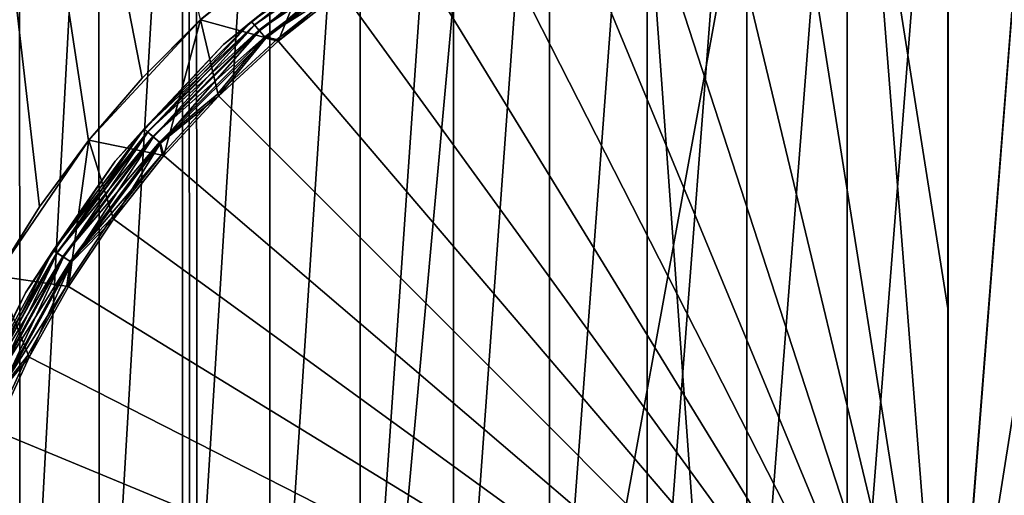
# Model space of a CAD drawing. Header units: millimetres. Extents: x -24 to 24, y 0 to 188.
# Tile 361 of 460: x -2.75 to 0.17, y 158.18 to 159.58. Entities that reach past the tile are written whole.
import ezdxf

# ---------------------------------------------------------------- set-up
doc = ezdxf.new("R2010")
doc.units = ezdxf.units.MM
doc.header["$LTSCALE"] = 58.620611
for name, color, linetype in [('132', 7, 'CONTINUOUS'), ('134', 7, 'CONTINUOUS'), ('135', 7, 'CONTINUOUS'), ('136', 7, 'CONTINUOUS'), ('137', 7, 'CONTINUOUS'), ('139', 7, 'CONTINUOUS'), ('141', 7, 'CONTINUOUS'), ('169', 7, 'CONTINUOUS'), ('173', 7, 'CONTINUOUS'), ('402', 7, 'CONTINUOUS'), ('75', 7, 'CONTINUOUS'), ('76', 7, 'CONTINUOUS')]:
    doc.layers.add(name, color=color, linetype=linetype)

msp = doc.modelspace()

# ---------------------------------------------------------------- linework, layer by layer
at = {"layer": '132', "color": 7, "linetype": 'CONTINUOUS'}
for points in [[(-1.8308, 159.8853, 23.55), (-2.2105, 159.5825, 23.55), (-1.9808, 159.5192, 23.55), (-1.8308, 159.8853, 23.55)], [(-1.7927, 159.6675, 23.55), (-1.8308, 159.8853, 23.55), (-1.9808, 159.5192, 23.55), (-1.7927, 159.6675, 23.55)], [(-2.2105, 159.5825, 23.55), (-2.5409, 159.2264, 23.55), (-2.3192, 159.1808, 23.55), (-2.2105, 159.5825, 23.55)], [(-2.1567, 159.3567, 23.55), (-2.2105, 159.5825, 23.55), (-2.3192, 159.1808, 23.55), (-2.1567, 159.3567, 23.55)], [(-1.9808, 159.5192, 23.55), (-2.2105, 159.5825, 23.55), (-2.1567, 159.3567, 23.55), (-1.9808, 159.5192, 23.55)], [(-2.5409, 159.2264, 23.55), (-2.8146, 158.825, 23.55), (-2.6005, 158.7936, 23.55), (-2.5409, 159.2264, 23.55)], [(-2.4675, 158.9927, 23.55), (-2.5409, 159.2264, 23.55), (-2.6005, 158.7936, 23.55), (-2.4675, 158.9927, 23.55)], [(-2.3192, 159.1808, 23.55), (-2.5409, 159.2264, 23.55), (-2.4675, 158.9927, 23.55), (-2.3192, 159.1808, 23.55)], [(-2.7176, 158.5847, 23.55), (-2.8146, 158.825, 23.55), (-2.8178, 158.3672, 23.55), (-2.7176, 158.5847, 23.55)], [(-2.6005, 158.7936, 23.55), (-2.8146, 158.825, 23.55), (-2.7176, 158.5847, 23.55), (-2.6005, 158.7936, 23.55)]]:
    msp.add_3dface(points, dxfattribs=at)
at = {"layer": '134', "color": 7, "linetype": 'CONTINUOUS'}
for points in [[(-2.2102, 159.5827, 24.1491), (-2.2105, 159.5825, 23.55), (-1.8308, 159.8853, 23.55), (-2.2102, 159.5827, 24.1491)], [(-2.3828, 159.4102, 24.1327), (-2.5409, 159.2264, 23.55), (-2.2105, 159.5825, 23.55), (-2.3828, 159.4102, 24.1327)], [(-2.2102, 159.5827, 24.1491), (-2.3828, 159.4102, 24.1327), (-2.2105, 159.5825, 23.55), (-2.2102, 159.5827, 24.1491)], [(-2.3828, 159.4102, 24.1327), (-2.5418, 159.2253, 24.1164), (-2.5409, 159.2264, 23.55), (-2.3828, 159.4102, 24.1327)], [(-2.6865, 159.029, 24.1007), (-2.8146, 158.825, 23.55), (-2.5409, 159.2264, 23.55), (-2.6865, 159.029, 24.1007)], [(-2.5418, 159.2253, 24.1164), (-2.6865, 159.029, 24.1007), (-2.5409, 159.2264, 23.55), (-2.5418, 159.2253, 24.1164)], [(-2.6865, 159.029, 24.1007), (-2.8159, 158.8227, 24.086), (-2.8146, 158.825, 23.55), (-2.6865, 159.029, 24.1007)]]:
    msp.add_3dface(points, dxfattribs=at)
at = {"layer": '135', "color": 7, "linetype": 'CONTINUOUS'}
for points in [[(0, 160.2562, 24.1559), (-0.2398, 160.2467, 24.1559), (0, 158.7288, 24.2265), (0, 160.2562, 24.1559)], [(-0.4781, 160.2185, 24.1559), (-0.7134, 160.1717, 24.1559), (0, 157.2, 24.25), (-0.4781, 160.2185, 24.1559)], [(-0.2398, 160.2467, 24.1559), (-0.4781, 160.2185, 24.1559), (0, 157.2, 24.25), (-0.2398, 160.2467, 24.1559)], [(0, 158.7288, 24.2265), (-0.2398, 160.2467, 24.1559), (0, 157.2, 24.25), (0, 158.7288, 24.2265)], [(-0.7134, 160.1717, 24.1559), (-0.9444, 160.1066, 24.1559), (0, 157.2, 24.25), (-0.7134, 160.1717, 24.1559)], [(-0.9444, 160.1066, 24.1559), (-1.1695, 160.0235, 24.1559), (0, 157.2, 24.25), (-0.9444, 160.1066, 24.1559)], [(-1.1695, 160.0235, 24.1559), (-1.3875, 159.9231, 24.1559), (0, 157.2, 24.25), (-1.1695, 160.0235, 24.1559)], [(-1.3875, 159.9231, 24.1559), (-1.5968, 159.8058, 24.1559), (0, 157.2, 24.25), (-1.3875, 159.9231, 24.1559)], [(-1.5968, 159.8058, 24.1559), (-1.7964, 159.6725, 24.1559), (0, 157.2, 24.25), (-1.5968, 159.8058, 24.1559)], [(-1.7964, 159.6725, 24.1559), (-1.9848, 159.5239, 24.1559), (0, 157.2, 24.25), (-1.7964, 159.6725, 24.1559)], [(-1.9848, 159.5239, 24.1559), (-2.161, 159.361, 24.1559), (0, 157.2, 24.25), (-1.9848, 159.5239, 24.1559)], [(-2.161, 159.361, 24.1559), (-2.3239, 159.1848, 24.1559), (0, 157.2, 24.25), (-2.161, 159.361, 24.1559)], [(-2.3239, 159.1848, 24.1559), (-2.4725, 158.9964, 24.1559), (0, 157.2, 24.25), (-2.3239, 159.1848, 24.1559)], [(-2.4725, 158.9964, 24.1559), (-2.6058, 158.7968, 24.1559), (0, 157.2, 24.25), (-2.4725, 158.9964, 24.1559)], [(-2.6058, 158.7968, 24.1559), (-2.7231, 158.5875, 24.1559), (0, 157.2, 24.25), (-2.6058, 158.7968, 24.1559)], [(-2.7231, 158.5875, 24.1559), (-2.8235, 158.3695, 24.1559), (0, 157.2, 24.25), (-2.7231, 158.5875, 24.1559)], [(-2.8235, 158.3695, 24.1559), (-2.9066, 158.1444, 24.1559), (0, 157.2, 24.25), (-2.8235, 158.3695, 24.1559)]]:
    msp.add_3dface(points, dxfattribs=at)
at = {"layer": '136', "color": 7, "linetype": 'CONTINUOUS'}
for points in [[(0, 160.2562, 24.1559), (0, 158.7288, 24.2265), (0, 157.2, 24.25), (0, 160.2562, 24.1559)], [(0, 160.2562, 24.1559), (0, 157.2, 24.25), (0.2398, 160.2467, 24.1559), (0, 160.2562, 24.1559)], [(0.2398, 160.2467, 24.1559), (0, 157.2, 24.25), (0.4781, 160.2185, 24.1559), (0.2398, 160.2467, 24.1559)], [(0.4781, 160.2185, 24.1559), (0, 157.2, 24.25), (0.7134, 160.1717, 24.1559), (0.4781, 160.2185, 24.1559)], [(0.7134, 160.1717, 24.1559), (0, 157.2, 24.25), (0.9444, 160.1066, 24.1559), (0.7134, 160.1717, 24.1559)], [(0.9444, 160.1066, 24.1559), (0, 157.2, 24.25), (1.1695, 160.0235, 24.1559), (0.9444, 160.1066, 24.1559)], [(1.1695, 160.0235, 24.1559), (0, 157.2, 24.25), (1.3875, 159.9231, 24.1559), (1.1695, 160.0235, 24.1559)], [(1.3875, 159.9231, 24.1559), (0, 157.2, 24.25), (1.5968, 159.8058, 24.1559), (1.3875, 159.9231, 24.1559)], [(1.5968, 159.8058, 24.1559), (0, 157.2, 24.25), (1.7964, 159.6725, 24.1559), (1.5968, 159.8058, 24.1559)], [(1.7964, 159.6725, 24.1559), (0, 157.2, 24.25), (1.9848, 159.5239, 24.1559), (1.7964, 159.6725, 24.1559)], [(1.9848, 159.5239, 24.1559), (0, 157.2, 24.25), (2.161, 159.361, 24.1559), (1.9848, 159.5239, 24.1559)], [(2.161, 159.361, 24.1559), (0, 157.2, 24.25), (2.3239, 159.1848, 24.1559), (2.161, 159.361, 24.1559)], [(2.3239, 159.1848, 24.1559), (0, 157.2, 24.25), (2.4725, 158.9964, 24.1559), (2.3239, 159.1848, 24.1559)], [(2.4725, 158.9964, 24.1559), (0, 157.2, 24.25), (2.6058, 158.7968, 24.1559), (2.4725, 158.9964, 24.1559)], [(2.6058, 158.7968, 24.1559), (0, 157.2, 24.25), (2.7231, 158.5875, 24.1559), (2.6058, 158.7968, 24.1559)], [(2.7231, 158.5875, 24.1559), (0, 157.2, 24.25), (2.8235, 158.3695, 24.1559), (2.7231, 158.5875, 24.1559)], [(2.8235, 158.3695, 24.1559), (0, 157.2, 24.25), (2.9066, 158.1444, 24.1559), (2.8235, 158.3695, 24.1559)]]:
    msp.add_3dface(points, dxfattribs=at)
at = {"layer": '137', "color": 7, "linetype": 'CONTINUOUS'}
for points in [[(-1.7745, 159.8027, 23.65), (-2.1425, 159.5091, 23.65), (-1.7745, 159.8027, 24.0561), (-1.7745, 159.8027, 23.65)], [(-1.7745, 159.8027, 24.0561), (-2.1425, 159.5091, 23.65), (-2.1425, 159.5091, 24.0561), (-1.7745, 159.8027, 24.0561)], [(-2.1425, 159.5091, 23.65), (-2.4628, 159.164, 23.65), (-2.1425, 159.5091, 24.0561), (-2.1425, 159.5091, 23.65)], [(-2.1425, 159.5091, 24.0561), (-2.4628, 159.164, 23.65), (-2.4628, 159.164, 24.0561), (-2.1425, 159.5091, 24.0561)], [(-2.4628, 159.164, 23.65), (-2.728, 158.775, 23.65), (-2.4628, 159.164, 24.0561), (-2.4628, 159.164, 23.65)], [(-2.4628, 159.164, 24.0561), (-2.728, 158.775, 23.65), (-2.728, 158.775, 24.0561), (-2.4628, 159.164, 24.0561)], [(-2.728, 158.775, 23.65), (-2.9323, 158.3508, 23.65), (-2.728, 158.775, 24.0561), (-2.728, 158.775, 23.65)], [(-2.728, 158.775, 24.0561), (-2.9323, 158.3508, 23.65), (-2.9323, 158.3508, 24.0561), (-2.728, 158.775, 24.0561)]]:
    msp.add_3dface(points, dxfattribs=at)
at = {"layer": '139', "color": 7, "linetype": 'CONTINUOUS'}
for points in [[(-1.7006, 159.8461, 24.0858), (-1.7745, 159.8027, 24.0561), (-2.0599, 159.5772, 24.0858), (-1.7006, 159.8461, 24.0858)], [(-1.7006, 159.8461, 24.0858), (-2.0599, 159.5772, 24.0858), (-1.6935, 159.8351, 24.1129), (-1.7006, 159.8461, 24.0858)], [(-1.6935, 159.8351, 24.1129), (-2.0599, 159.5772, 24.0858), (-2.0512, 159.5672, 24.1129), (-1.6935, 159.8351, 24.1129)], [(-1.6935, 159.8351, 24.1129), (-2.0512, 159.5672, 24.1129), (-1.6823, 159.8177, 24.1348), (-1.6935, 159.8351, 24.1129)], [(-1.6823, 159.8177, 24.1348), (-2.0512, 159.5672, 24.1129), (-2.0377, 159.5517, 24.1348), (-1.6823, 159.8177, 24.1348)], [(-1.6823, 159.8177, 24.1348), (-2.0377, 159.5517, 24.1348), (-1.6681, 159.7957, 24.1496), (-1.6823, 159.8177, 24.1348)], [(-1.7745, 159.8027, 24.0561), (-2.1425, 159.5091, 24.0561), (-2.0599, 159.5772, 24.0858), (-1.7745, 159.8027, 24.0561)], [(-1.6681, 159.7957, 24.1496), (-2.0377, 159.5517, 24.1348), (-2.0205, 159.5318, 24.1496), (-1.6681, 159.7957, 24.1496)], [(-1.7964, 159.6725, 24.1559), (-1.6681, 159.7957, 24.1496), (-2.0205, 159.5318, 24.1496), (-1.7964, 159.6725, 24.1559)], [(-1.9848, 159.5239, 24.1559), (-1.7964, 159.6725, 24.1559), (-2.0205, 159.5318, 24.1496), (-1.9848, 159.5239, 24.1559)], [(-2.0599, 159.5772, 24.0858), (-2.1425, 159.5091, 24.0561), (-2.3772, 159.2599, 24.0858), (-2.0599, 159.5772, 24.0858)], [(-2.0599, 159.5772, 24.0858), (-2.3772, 159.2599, 24.0858), (-2.0512, 159.5672, 24.1129), (-2.0599, 159.5772, 24.0858)], [(-2.0512, 159.5672, 24.1129), (-2.3772, 159.2599, 24.0858), (-2.3672, 159.2512, 24.1129), (-2.0512, 159.5672, 24.1129)], [(-2.0512, 159.5672, 24.1129), (-2.3672, 159.2512, 24.1129), (-2.0377, 159.5517, 24.1348), (-2.0512, 159.5672, 24.1129)], [(-2.0377, 159.5517, 24.1348), (-2.3672, 159.2512, 24.1129), (-2.3517, 159.2377, 24.1348), (-2.0377, 159.5517, 24.1348)], [(-2.0377, 159.5517, 24.1348), (-2.3517, 159.2377, 24.1348), (-2.0205, 159.5318, 24.1496), (-2.0377, 159.5517, 24.1348)], [(-2.0205, 159.5318, 24.1496), (-2.3517, 159.2377, 24.1348), (-2.3318, 159.2205, 24.1496), (-2.0205, 159.5318, 24.1496)], [(-2.161, 159.361, 24.1559), (-2.0205, 159.5318, 24.1496), (-2.3318, 159.2205, 24.1496), (-2.161, 159.361, 24.1559)], [(-2.161, 159.361, 24.1559), (-1.9848, 159.5239, 24.1559), (-2.0205, 159.5318, 24.1496), (-2.161, 159.361, 24.1559)], [(-2.1425, 159.5091, 24.0561), (-2.4628, 159.164, 24.0561), (-2.3772, 159.2599, 24.0858), (-2.1425, 159.5091, 24.0561)], [(-2.3239, 159.1848, 24.1559), (-2.161, 159.361, 24.1559), (-2.3318, 159.2205, 24.1496), (-2.3239, 159.1848, 24.1559)], [(-2.3772, 159.2599, 24.0858), (-2.4628, 159.164, 24.0561), (-2.6461, 158.9006, 24.0858), (-2.3772, 159.2599, 24.0858)], [(-2.3772, 159.2599, 24.0858), (-2.6461, 158.9006, 24.0858), (-2.3672, 159.2512, 24.1129), (-2.3772, 159.2599, 24.0858)], [(-2.3672, 159.2512, 24.1129), (-2.6461, 158.9006, 24.0858), (-2.6351, 158.8935, 24.1129), (-2.3672, 159.2512, 24.1129)], [(-2.3672, 159.2512, 24.1129), (-2.6351, 158.8935, 24.1129), (-2.3517, 159.2377, 24.1348), (-2.3672, 159.2512, 24.1129)], [(-2.3517, 159.2377, 24.1348), (-2.6351, 158.8935, 24.1129), (-2.6177, 158.8823, 24.1348), (-2.3517, 159.2377, 24.1348)], [(-2.3517, 159.2377, 24.1348), (-2.6177, 158.8823, 24.1348), (-2.3318, 159.2205, 24.1496), (-2.3517, 159.2377, 24.1348)], [(-2.3318, 159.2205, 24.1496), (-2.6177, 158.8823, 24.1348), (-2.5957, 158.8681, 24.1496), (-2.3318, 159.2205, 24.1496)], [(-2.3239, 159.1848, 24.1559), (-2.3318, 159.2205, 24.1496), (-2.5957, 158.8681, 24.1496), (-2.3239, 159.1848, 24.1559)], [(-2.4725, 158.9964, 24.1559), (-2.3239, 159.1848, 24.1559), (-2.5957, 158.8681, 24.1496), (-2.4725, 158.9964, 24.1559)], [(-2.4628, 159.164, 24.0561), (-2.728, 158.775, 24.0561), (-2.6461, 158.9006, 24.0858), (-2.4628, 159.164, 24.0561)], [(-2.6058, 158.7968, 24.1559), (-2.4725, 158.9964, 24.1559), (-2.5957, 158.8681, 24.1496), (-2.6058, 158.7968, 24.1559)], [(-2.6461, 158.9006, 24.0858), (-2.728, 158.775, 24.0561), (-2.8612, 158.5067, 24.0858), (-2.6461, 158.9006, 24.0858)], [(-2.6461, 158.9006, 24.0858), (-2.8612, 158.5067, 24.0858), (-2.6351, 158.8935, 24.1129), (-2.6461, 158.9006, 24.0858)], [(-2.6351, 158.8935, 24.1129), (-2.8612, 158.5067, 24.0858), (-2.8492, 158.5012, 24.1129), (-2.6351, 158.8935, 24.1129)], [(-2.6351, 158.8935, 24.1129), (-2.8492, 158.5012, 24.1129), (-2.6177, 158.8823, 24.1348), (-2.6351, 158.8935, 24.1129)], [(-2.6177, 158.8823, 24.1348), (-2.8492, 158.5012, 24.1129), (-2.8305, 158.4926, 24.1348), (-2.6177, 158.8823, 24.1348)], [(-2.6177, 158.8823, 24.1348), (-2.8305, 158.4926, 24.1348), (-2.5957, 158.8681, 24.1496), (-2.6177, 158.8823, 24.1348)], [(-2.5957, 158.8681, 24.1496), (-2.8305, 158.4926, 24.1348), (-2.8066, 158.4817, 24.1496), (-2.5957, 158.8681, 24.1496)], [(-2.6058, 158.7968, 24.1559), (-2.5957, 158.8681, 24.1496), (-2.8066, 158.4817, 24.1496), (-2.6058, 158.7968, 24.1559)], [(-2.7231, 158.5875, 24.1559), (-2.6058, 158.7968, 24.1559), (-2.8066, 158.4817, 24.1496), (-2.7231, 158.5875, 24.1559)], [(-2.728, 158.775, 24.0561), (-2.9323, 158.3508, 24.0561), (-2.8612, 158.5067, 24.0858), (-2.728, 158.775, 24.0561)], [(-2.8235, 158.3695, 24.1559), (-2.7231, 158.5875, 24.1559), (-2.8066, 158.4817, 24.1496), (-2.8235, 158.3695, 24.1559)]]:
    msp.add_3dface(points, dxfattribs=at)
at = {"layer": '141', "color": 7, "linetype": 'CONTINUOUS'}
for points in [[(-1.7745, 159.8027, 23.65), (-1.7004, 159.8459, 23.6192), (-2.0596, 159.5769, 23.6192), (-1.7745, 159.8027, 23.65)], [(-1.7004, 159.8459, 23.6192), (-2.0503, 159.5662, 23.5913), (-2.0596, 159.5769, 23.6192), (-1.7004, 159.8459, 23.6192)], [(-1.6927, 159.8339, 23.5913), (-2.0503, 159.5662, 23.5913), (-1.7004, 159.8459, 23.6192), (-1.6927, 159.8339, 23.5913)], [(-1.6927, 159.8339, 23.5913), (-2.0358, 159.5495, 23.5691), (-2.0503, 159.5662, 23.5913), (-1.6927, 159.8339, 23.5913)], [(-1.6807, 159.8153, 23.5691), (-2.0358, 159.5495, 23.5691), (-1.6927, 159.8339, 23.5913), (-1.6807, 159.8153, 23.5691)], [(-1.6807, 159.8153, 23.5691), (-2.0176, 159.5284, 23.5549), (-2.0358, 159.5495, 23.5691), (-1.6807, 159.8153, 23.5691)], [(-1.6657, 159.7918, 23.5549), (-2.0176, 159.5284, 23.5549), (-1.6807, 159.8153, 23.5691), (-1.6657, 159.7918, 23.5549)], [(-2.1425, 159.5091, 23.65), (-1.7745, 159.8027, 23.65), (-2.0596, 159.5769, 23.6192), (-2.1425, 159.5091, 23.65)], [(-1.6657, 159.7918, 23.5549), (-1.9808, 159.5192, 23.55), (-2.0176, 159.5284, 23.5549), (-1.6657, 159.7918, 23.5549)], [(-1.7927, 159.6675, 23.55), (-1.9808, 159.5192, 23.55), (-1.6657, 159.7918, 23.5549), (-1.7927, 159.6675, 23.55)], [(-2.1425, 159.5091, 23.65), (-2.0596, 159.5769, 23.6192), (-2.3769, 159.2596, 23.6192), (-2.1425, 159.5091, 23.65)], [(-2.0596, 159.5769, 23.6192), (-2.3662, 159.2503, 23.5913), (-2.3769, 159.2596, 23.6192), (-2.0596, 159.5769, 23.6192)], [(-2.0503, 159.5662, 23.5913), (-2.3662, 159.2503, 23.5913), (-2.0596, 159.5769, 23.6192), (-2.0503, 159.5662, 23.5913)], [(-2.0503, 159.5662, 23.5913), (-2.3495, 159.2358, 23.5691), (-2.3662, 159.2503, 23.5913), (-2.0503, 159.5662, 23.5913)], [(-2.0358, 159.5495, 23.5691), (-2.3495, 159.2358, 23.5691), (-2.0503, 159.5662, 23.5913), (-2.0358, 159.5495, 23.5691)], [(-2.0358, 159.5495, 23.5691), (-2.3284, 159.2176, 23.5549), (-2.3495, 159.2358, 23.5691), (-2.0358, 159.5495, 23.5691)], [(-2.0176, 159.5284, 23.5549), (-2.3284, 159.2176, 23.5549), (-2.0358, 159.5495, 23.5691), (-2.0176, 159.5284, 23.5549)], [(-2.0176, 159.5284, 23.5549), (-2.1567, 159.3567, 23.55), (-2.3284, 159.2176, 23.5549), (-2.0176, 159.5284, 23.5549)], [(-1.9808, 159.5192, 23.55), (-2.1567, 159.3567, 23.55), (-2.0176, 159.5284, 23.5549), (-1.9808, 159.5192, 23.55)], [(-2.4628, 159.164, 23.65), (-2.1425, 159.5091, 23.65), (-2.3769, 159.2596, 23.6192), (-2.4628, 159.164, 23.65)], [(-2.1567, 159.3567, 23.55), (-2.3192, 159.1808, 23.55), (-2.3284, 159.2176, 23.5549), (-2.1567, 159.3567, 23.55)], [(-2.4628, 159.164, 23.65), (-2.3769, 159.2596, 23.6192), (-2.6459, 158.9004, 23.6192), (-2.4628, 159.164, 23.65)], [(-2.3769, 159.2596, 23.6192), (-2.6339, 158.8927, 23.5913), (-2.6459, 158.9004, 23.6192), (-2.3769, 159.2596, 23.6192)], [(-2.3662, 159.2503, 23.5913), (-2.6339, 158.8927, 23.5913), (-2.3769, 159.2596, 23.6192), (-2.3662, 159.2503, 23.5913)], [(-2.3662, 159.2503, 23.5913), (-2.6153, 158.8807, 23.5691), (-2.6339, 158.8927, 23.5913), (-2.3662, 159.2503, 23.5913)], [(-2.3495, 159.2358, 23.5691), (-2.6153, 158.8807, 23.5691), (-2.3662, 159.2503, 23.5913), (-2.3495, 159.2358, 23.5691)], [(-2.3495, 159.2358, 23.5691), (-2.5918, 158.8657, 23.5549), (-2.6153, 158.8807, 23.5691), (-2.3495, 159.2358, 23.5691)], [(-2.3284, 159.2176, 23.5549), (-2.5918, 158.8657, 23.5549), (-2.3495, 159.2358, 23.5691), (-2.3284, 159.2176, 23.5549)], [(-2.3284, 159.2176, 23.5549), (-2.4675, 158.9927, 23.55), (-2.5918, 158.8657, 23.5549), (-2.3284, 159.2176, 23.5549)], [(-2.3192, 159.1808, 23.55), (-2.4675, 158.9927, 23.55), (-2.3284, 159.2176, 23.5549), (-2.3192, 159.1808, 23.55)], [(-2.728, 158.775, 23.65), (-2.4628, 159.164, 23.65), (-2.6459, 158.9004, 23.6192), (-2.728, 158.775, 23.65)], [(-2.4675, 158.9927, 23.55), (-2.6005, 158.7936, 23.55), (-2.5918, 158.8657, 23.5549), (-2.4675, 158.9927, 23.55)], [(-2.728, 158.775, 23.65), (-2.6459, 158.9004, 23.6192), (-2.8609, 158.5065, 23.6192), (-2.728, 158.775, 23.65)], [(-2.6459, 158.9004, 23.6192), (-2.848, 158.5006, 23.5913), (-2.8609, 158.5065, 23.6192), (-2.6459, 158.9004, 23.6192)], [(-2.6339, 158.8927, 23.5913), (-2.848, 158.5006, 23.5913), (-2.6459, 158.9004, 23.6192), (-2.6339, 158.8927, 23.5913)], [(-2.6339, 158.8927, 23.5913), (-2.8279, 158.4914, 23.5691), (-2.848, 158.5006, 23.5913), (-2.6339, 158.8927, 23.5913)], [(-2.6153, 158.8807, 23.5691), (-2.8279, 158.4914, 23.5691), (-2.6339, 158.8927, 23.5913), (-2.6153, 158.8807, 23.5691)], [(-2.6153, 158.8807, 23.5691), (-2.8025, 158.4799, 23.5549), (-2.8279, 158.4914, 23.5691), (-2.6153, 158.8807, 23.5691)], [(-2.5918, 158.8657, 23.5549), (-2.8025, 158.4799, 23.5549), (-2.6153, 158.8807, 23.5691), (-2.5918, 158.8657, 23.5549)], [(-2.5918, 158.8657, 23.5549), (-2.7176, 158.5847, 23.55), (-2.8025, 158.4799, 23.5549), (-2.5918, 158.8657, 23.5549)], [(-2.6005, 158.7936, 23.55), (-2.7176, 158.5847, 23.55), (-2.5918, 158.8657, 23.5549), (-2.6005, 158.7936, 23.55)], [(-2.9323, 158.3508, 23.65), (-2.728, 158.775, 23.65), (-2.8609, 158.5065, 23.6192), (-2.9323, 158.3508, 23.65)], [(-2.7176, 158.5847, 23.55), (-2.8178, 158.3672, 23.55), (-2.8025, 158.4799, 23.5549), (-2.7176, 158.5847, 23.55)]]:
    msp.add_3dface(points, dxfattribs=at)
at = {"layer": '169', "color": 7, "linetype": 'CONTINUOUS'}
for points in [[(0, 147.642, 255.5309), (2.2148, 147.6112, 255.4333), (0, 178.708, 246.0331), (0, 147.642, 255.5309)], [(0, 178.708, 246.0331), (2.2148, 147.6112, 255.4333), (2.2341, 178.675, 245.9355), (0, 178.708, 246.0331)]]:
    msp.add_3dface(points, dxfattribs=at)
at = {"layer": '173', "color": 7, "linetype": 'CONTINUOUS'}
for points in [[(0, 147.642, 255.5309), (0, 178.708, 246.0331), (-2.2342, 178.675, 245.9355), (0, 147.642, 255.5309)], [(-4.4498, 178.5763, 245.6435), (-2.2148, 147.6112, 255.4333), (-2.2342, 178.675, 245.9355), (-4.4498, 178.5763, 245.6435)], [(-2.2148, 147.6112, 255.4333), (0, 147.642, 255.5309), (-2.2342, 178.675, 245.9355), (-2.2148, 147.6112, 255.4333)], [(-4.4108, 147.5191, 255.1411), (-2.2148, 147.6112, 255.4333), (-4.4498, 178.5763, 245.6435), (-4.4108, 147.5191, 255.1411)]]:
    msp.add_3dface(points, dxfattribs=at)
at = {"layer": '402', "color": 7, "linetype": 'CONTINUOUS'}
for points in [[(-2.9665, 156.8422, 168.819), (-2.7453, 161.2824, 182.8995), (-2.7451, 156.9004, 169.0015), (-2.9665, 156.8422, 168.819)], [(-2.7453, 161.2824, 182.8995), (-2.5108, 161.2299, 182.7311), (-2.7451, 156.9004, 169.0015), (-2.7453, 161.2824, 182.8995)], [(-2.7451, 156.9004, 169.0015), (-2.5108, 161.2299, 182.7311), (-2.5106, 156.954, 169.1696), (-2.7451, 156.9004, 169.0015)], [(-2.5108, 161.2299, 182.7311), (-2.2639, 161.1822, 182.5776), (-2.5106, 156.954, 169.1696), (-2.5108, 161.2299, 182.7311)], [(-2.5106, 156.954, 169.1696), (-2.2639, 161.1822, 182.5776), (-2.2638, 157.0029, 169.3226), (-2.5106, 156.954, 169.1696)], [(-2.2639, 161.1822, 182.5776), (-2.0058, 161.1394, 182.4401), (-2.2638, 157.0029, 169.3226), (-2.2639, 161.1822, 182.5776)], [(-2.2638, 157.0029, 169.3226), (-2.0058, 161.1394, 182.4401), (-2.0058, 157.0467, 169.4598), (-2.2638, 157.0029, 169.3226)], [(-2.0058, 161.1394, 182.4401), (-1.7382, 161.1019, 182.3195), (-2.0058, 157.0467, 169.4598), (-2.0058, 161.1394, 182.4401)], [(-2.0058, 157.0467, 169.4598), (-1.7382, 161.1019, 182.3195), (-1.7379, 157.0852, 169.5802), (-2.0058, 157.0467, 169.4598)], [(-1.7382, 161.1019, 182.3195), (-1.4619, 161.0698, 182.2163), (-1.7379, 157.0852, 169.5802), (-1.7382, 161.1019, 182.3195)], [(-1.7379, 157.0852, 169.5802), (-1.4619, 161.0698, 182.2163), (-1.4617, 157.1181, 169.6831), (-1.7379, 157.0852, 169.5802)], [(-1.4619, 161.0698, 182.2163), (-1.1784, 161.0432, 182.131), (-1.4617, 157.1181, 169.6831), (-1.4619, 161.0698, 182.2163)], [(-1.4617, 157.1181, 169.6831), (-1.1784, 161.0432, 182.131), (-1.1783, 157.1452, 169.7681), (-1.4617, 157.1181, 169.6831)], [(-1.1784, 161.0432, 182.131), (-0.8891, 161.0225, 182.0643), (-1.1783, 157.1452, 169.7681), (-1.1784, 161.0432, 182.131)], [(-1.1783, 157.1452, 169.7681), (-0.8891, 161.0225, 182.0643), (-0.889, 157.1665, 169.8348), (-1.1783, 157.1452, 169.7681)], [(-0.8891, 161.0225, 182.0643), (-0.5949, 161.0075, 182.0162), (-0.889, 157.1665, 169.8348), (-0.8891, 161.0225, 182.0643)], [(-0.889, 157.1665, 169.8348), (-0.5949, 161.0075, 182.0162), (-0.5948, 157.1818, 169.8827), (-0.889, 157.1665, 169.8348)], [(-0.5949, 161.0075, 182.0162), (-0.2977, 160.9985, 181.9873), (-0.5948, 157.1818, 169.8827), (-0.5949, 161.0075, 182.0162)], [(-0.5948, 157.1818, 169.8827), (-0.2977, 160.9985, 181.9873), (-0.2975, 157.191, 169.9116), (-0.5948, 157.1818, 169.8827)], [(-0.2977, 160.9985, 181.9873), (0.0004, 160.9954, 181.9776), (-0.2975, 157.191, 169.9116), (-0.2977, 160.9985, 181.9873)], [(0.0004, 160.9954, 181.9776), (0.0005, 157.1941, 169.9212), (-0.2975, 157.191, 169.9116), (0.0004, 160.9954, 181.9776)], [(0.0004, 160.9954, 181.9776), (0.2985, 160.9984, 181.9873), (0.0005, 157.1941, 169.9212), (0.0004, 160.9954, 181.9776)], [(0.0005, 157.1941, 169.9212), (0.2985, 160.9984, 181.9873), (0.2986, 157.1909, 169.9116), (0.0005, 157.1941, 169.9212)]]:
    msp.add_3dface(points, dxfattribs=at)
at = {"layer": '75', "color": 7, "linetype": 'CONTINUOUS'}
for points in [[(0, 163.3645, -24.25), (1.1248, 163.3645, -24.2239), (0, 151.1, -24.25), (0, 163.3645, -24.25)], [(0, 151.1, -24.25), (1.1248, 163.3645, -24.2239), (2.2375, 151.1, -24.1466), (0, 151.1, -24.25)]]:
    msp.add_3dface(points, dxfattribs=at)
at = {"layer": '76', "color": 7, "linetype": 'CONTINUOUS'}
for points in [[(-2.2102, 159.5827, 24.1491), (-3.2282, 163.7352, 24.0342), (-2.3828, 159.4102, 24.1327), (-2.2102, 159.5827, 24.1491)], [(-2.3828, 159.4102, 24.1327), (-3.2282, 163.7352, 24.0342), (-2.5418, 159.2253, 24.1164), (-2.3828, 159.4102, 24.1327)], [(-2.5418, 159.2253, 24.1164), (-3.2282, 163.7352, 24.0342), (-2.6865, 159.029, 24.1007), (-2.5418, 159.2253, 24.1164)], [(-2.6865, 159.029, 24.1007), (-3.2282, 163.7352, 24.0342), (-2.8159, 158.8227, 24.086), (-2.6865, 159.029, 24.1007)], [(-2.2375, 151.1, -24.1466), (-4.4559, 151.1, -23.8371), (-2.2471, 163.3645, -24.1457), (-2.2375, 151.1, -24.1466)], [(-2.2471, 163.3645, -24.1457), (-4.4559, 151.1, -23.8371), (-3.3646, 163.3645, -24.0155), (-2.2471, 163.3645, -24.1457)], [(-1.1248, 163.3645, -24.2239), (-2.2375, 151.1, -24.1466), (-2.2471, 163.3645, -24.1457), (-1.1248, 163.3645, -24.2239)], [(0, 163.3645, -24.25), (0, 151.1, -24.25), (-2.2375, 151.1, -24.1466), (0, 163.3645, -24.25)], [(0, 163.3645, -24.25), (-2.2375, 151.1, -24.1466), (-1.1248, 163.3645, -24.2239), (0, 163.3645, -24.25)]]:
    msp.add_3dface(points, dxfattribs=at)

doc.saveas('drawing.dxf')
